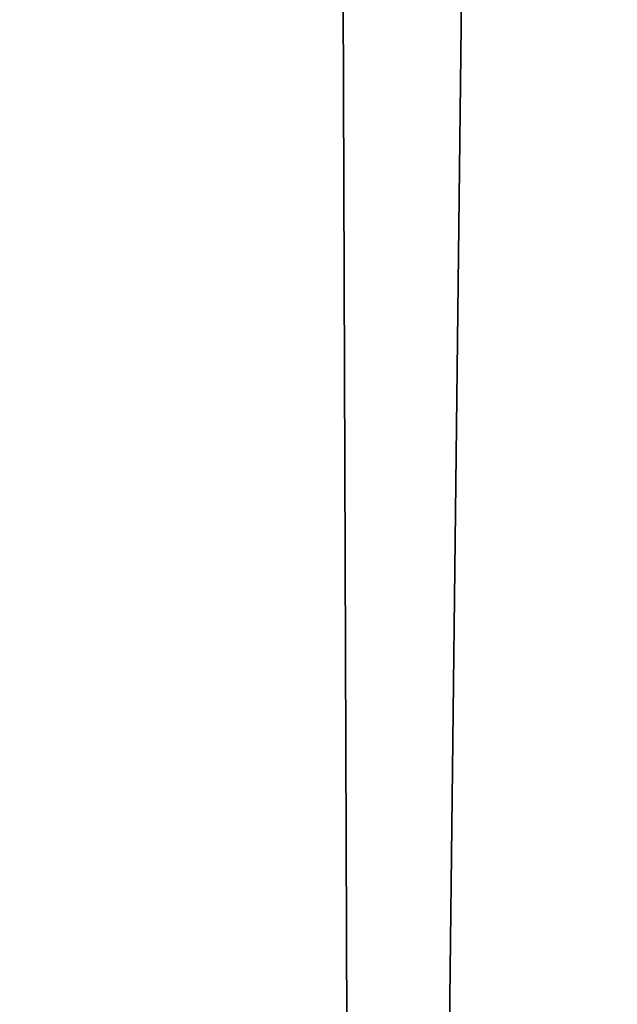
# Model space of a CAD drawing. Header units: millimetres. Extents: x -455 to 455, y -678 to 20.
# Tile 338 of 656: x -2.199 to -2.044, y -49.342 to -49.086. Entities that reach past the tile are written whole.
import ezdxf

# ---------------------------------------------------------------- set-up
doc = ezdxf.new("R2010")
doc.units = ezdxf.units.MM
doc.header["$LTSCALE"] = 65.185185
for name, color, linetype in [('237', 7, 'CONTINUOUS'), ('362', 7, 'CONTINUOUS'), ('375', 7, 'CONTINUOUS'), ('566', 7, 'CONTINUOUS'), ('568', 7, 'CONTINUOUS')]:
    doc.layers.add(name, color=color, linetype=linetype)

msp = doc.modelspace()

# ---------------------------------------------------------------- linework, layer by layer
at = {"layer": '237', "linetype": 'Continuous'}
for points in [[(-2.02482, -74.85131, -2.96229), (-2.2, -25, -1.35), (-2.63505, -74.85131, -1.35), (-2.02482, -74.85131, -2.96229)], [(-1.87094, -25.60872, -2.45872), (-2.2, -25, -1.35), (-2.02482, -74.85131, -2.96229), (-1.87094, -25.60872, -2.45872)]]:
    msp.add_3dface(points, dxfattribs=at)
at = {"layer": '362', "linetype": 'Continuous'}
for points in [[(-2, -74.7, 19.85), (-2, 0, 19.85), (-4.05718, -6.35378, 19.03358), (-2, -74.7, 19.85)], [(-2, -74.7, 19.85), (-4.05718, -6.35378, 19.03358), (-4.12132, -74.7, 18.97132), (-2, -74.7, 19.85)]]:
    msp.add_3dface(points, dxfattribs=at)
at = {"layer": '375', "linetype": 'Continuous'}
for points in [[(-2, -41.71041, -6.15), (-2.34238, -71.5, -6.28562), (-2.35355, -41.71041, -6.29645), (-2, -41.71041, -6.15)], [(-2, -71.5, -6.15), (-2.34238, -71.5, -6.28562), (-2, -41.71041, -6.15), (-2, -71.5, -6.15)]]:
    msp.add_3dface(points, dxfattribs=at)
at = {"layer": '566', "linetype": 'Continuous'}
for points in [[(-2.09344, -12.78906, 15.05), (-1.9099, -11.79276, 15.84277), (-2.63505, -74.85131, 15.05), (-2.09344, -12.78906, 15.05)], [(-2.63505, -74.85131, 15.05), (-1.9099, -11.79276, 15.84277), (-2.02482, -74.85131, 16.66229), (-2.63505, -74.85131, 15.05)]]:
    msp.add_3dface(points, dxfattribs=at)
at = {"layer": '568', "linetype": 'Continuous'}
msp.add_3dface([(-2.63505, -74.85131, 15.05), (-2.32584, -39.4198, 14.79427), (-2.09344, -12.78906, 15.05), (-2.63505, -74.85131, 15.05)], dxfattribs=at)

doc.saveas('drawing.dxf')
